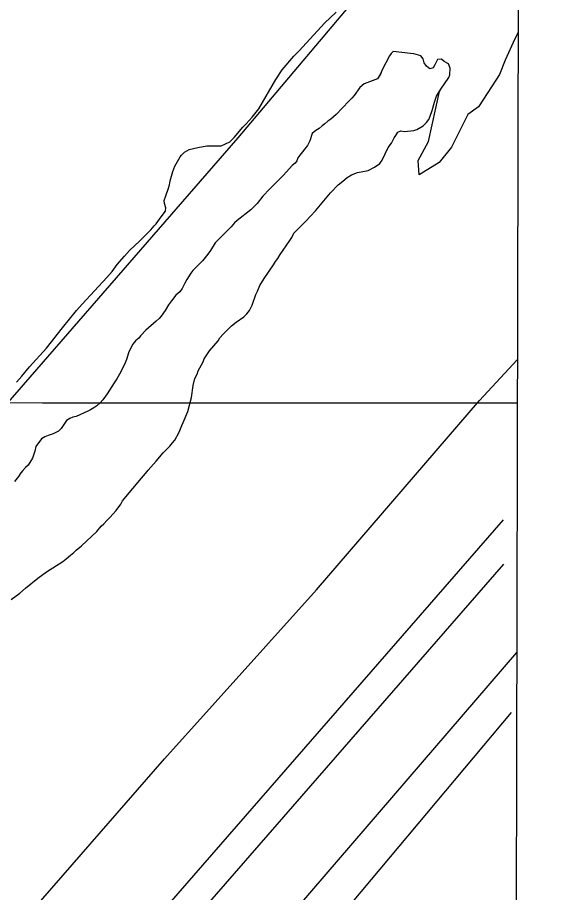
# Model space of a CAD drawing. Extents: x 3161514 to 3199414, y 831166 to 856601.
# Drawn here: x 3196600 to 3197144, y 842103 to 843007 of the extents above; entities that cross this region are included whole.
import ezdxf

# ---------------------------------------------------------------- set-up
doc = ezdxf.new("R2010")
doc.units = 0
for name, color, linetype in [('V-GRID-FRAM', 7, 'Continuous'), ('V-GRID-MAJR', 7, 'Continuous'), ('V-LEVE-TOET', 7, 'Continuous'), ('V-SITE-VEGE', 7, 'Continuous'), ('V-SURV-LINE', 7, 'Continuous'), ('V-TOPO-SHOR', 7, 'Continuous')]:
    doc.layers.add(name, color=color, linetype=linetype)

msp = doc.modelspace()

# ---------------------------------------------------------------- linework, layer by layer
at = {"layer": 'V-GRID-FRAM'}
msp.add_lwpolyline([(3165761.0470000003, 854820.033), (3197144.3310000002, 854733.305), (3197102.006, 836546.107), (3165702.8510000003, 836632.8790000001), (3165761.0470000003, 854820.033)], dxfattribs=at)
at = {"layer": 'V-GRID-MAJR'}
msp.add_spline([(3165722.25, 842695.223), (3170954.554, 842678.861), (3176186.862, 842663.26), (3181419.1720000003, 842648.42), (3186651.484, 842634.341), (3191883.798, 842621.023), (3197116.113, 842608.466), (3197116.114, 842608.466)], degree=3, dxfattribs=at)
at = {"layer": 'V-LEVE-TOET'}
for points in [[(3195452.343, 840783.617), (3195723.365, 841093.005), (3195901.887, 841299.64), (3196038.2800000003, 841457.237), (3196220.669, 841648.8300000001), (3196425.426, 841869.676), (3196607.497, 842075.25), (3196751.558, 842240.7880000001), (3196908.836, 842415.433), (3197077.341, 842610.933), (3197116.217767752, 842652.9524584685)], [(3197115.5138700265, 842350.4851862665), (3196888.7430000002, 842087.192), (3196565.857, 841716), (3196226.985, 841328.6190000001), (3195892.803, 840933.65), (3195548.061, 840518.459), (3195514.305, 840470.277)]]:
    msp.add_lwpolyline(points, dxfattribs=at)
at = {"layer": 'V-SITE-VEGE'}
for p, q in [((3197117.2002215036, 843075.1162130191), (3197117.0047195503, 842991.1083514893)), ((3196916.952, 843000.571), (3196928.929, 843011.983)), ((3196890.914, 842971.9459999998), (3196916.952, 843000.571)), ((3197117.0047195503, 842991.1083514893), (3197113.642, 842984.378)), ((3197113.642, 842984.378), (3197103.752, 842962.611)), ((3196885.259, 842966.558), (3196890.914, 842971.9459999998)), ((3196985.773, 842969.372), (3196984.088, 842966.812)), ((3196988.1040000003, 842971.59), (3196985.773, 842969.372)), ((3197005.919, 842969.212), (3196988.1040000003, 842971.59)), ((3197009.169, 842969.134), (3197005.919, 842969.212)), ((3197016.593, 842967.0040000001), (3197009.169, 842969.134)), ((3196873.223, 842952.5480000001), (3196885.259, 842966.558)), ((3196984.088, 842966.812), (3196976.59, 842952.367)), ((3197019.1210000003, 842964.018), (3197016.593, 842967.0040000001)), ((3197019.9930000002, 842959.773), (3197019.1210000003, 842964.018)), ((3197022.508, 842956.1379999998), (3197019.9930000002, 842959.773)), ((3197033.723, 842963.019), (3197030.991, 842957.559)), ((3197037.96, 842963.5659999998), (3197033.723, 842963.0189999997)), ((3197040.829, 842961.223), (3197037.96, 842963.5659999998)), ((3197045.312, 842958.513), (3197040.829, 842961.2230000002)), ((3197103.752, 842962.611), (3197097.819, 842947.7719999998)), ((3196866.809, 842942.6249999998), (3196873.223, 842952.5480000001)), ((3196976.59, 842952.367), (3196974.863, 842948.181)), ((3197026.0160000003, 842953.453), (3197022.508, 842956.1379999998)), ((3197029.295, 842954.6730000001), (3197026.0160000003, 842953.453)), ((3197030.991, 842957.559), (3197029.295, 842954.6730000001)), ((3197046.836, 842954.252), (3197045.312, 842958.513)), ((3197046.6720000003, 842947.432), (3197046.836, 842954.252)), ((3196849.176, 842912.1729999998), (3196866.809, 842942.6249999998)), ((3196971.816, 842943.057), (3196958.041, 842937.863)), ((3196974.863, 842948.181), (3196971.816, 842943.057)), ((3197037.211, 842932.383), (3197045.628, 842944.532)), ((3197045.628, 842944.532), (3197046.6720000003, 842947.432)), ((3197097.819, 842947.7719999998), (3197085.953, 842928.9729999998)), ((3196953.4, 842934.0750000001), (3196947.682, 842926.087)), ((3196958.041, 842937.863), (3196953.4, 842934.0750000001)), ((3197035.849, 842930.202), (3197037.211, 842932.383)), ((3196945.3370000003, 842923.218), (3196942.011, 842920.0480000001)), ((3196947.682, 842926.087), (3196945.3370000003, 842923.218)), ((3197024.642, 842878.5159999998), (3197035.849, 842930.202)), ((3197085.953, 842928.9729999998), (3197076.063, 842914.133)), ((3196942.011, 842920.0480000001), (3196929.009, 842906.386)), ((3197076.063, 842914.133), (3197065.186, 842906.218)), ((3196842.468, 842903.561), (3196849.176, 842912.1729999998)), ((3196929.009, 842906.386), (3196923.694, 842901.6379999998)), ((3197065.186, 842906.218), (3197057.275, 842890.389)), ((3196832.8000000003, 842893.393), (3196836.126, 842896.561)), ((3196836.126, 842896.561), (3196842.468, 842903.561)), ((3196917.396, 842896.59), (3196914.752, 842894.704)), ((3196920.3910000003, 842899.443), (3196917.396, 842896.59)), ((3196923.694, 842901.6379999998), (3196920.3910000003, 842899.443)), ((3196823.764, 842882.559), (3196832.8000000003, 842893.393)), ((3196904.162, 842886.833), (3196902.024, 842879.084)), ((3196908.137, 842889.987), (3196904.162, 842886.833)), ((3196911.433, 842891.857), (3196908.137, 842889.987)), ((3196914.752, 842894.704), (3196911.433, 842891.857)), ((3197057.275, 842890.389), (3197048.374, 842872.579)), ((3196810.235, 842874.107), (3196819.107, 842878.121)), ((3196819.107, 842878.121), (3196820.762, 842879.383)), ((3196820.762, 842879.383), (3196823.764, 842882.559)), ((3196902.024, 842879.084), (3196899.311, 842874.273)), ((3197013.765, 842858.7289999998), (3197024.642, 842878.5159999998)), ((3196772.376, 842867.545), (3196777.311, 842870.028)), ((3196777.311, 842870.028), (3196786.144, 842872.4159999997)), ((3196786.144, 842872.416), (3196795.61, 842874.1400000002)), ((3196795.61, 842874.14), (3196810.235, 842874.107)), ((3196899.311, 842874.273), (3196891.598, 842864.385)), ((3197048.374, 842872.579), (3197035.519, 842856.75)), ((3196762.273, 842852.839), (3196768.036, 842862.7779999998)), ((3196768.036, 842862.7779999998), (3196769.375, 842864.3690000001)), ((3196769.375, 842864.3690000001), (3196772.376, 842867.545)), ((3196889.578, 842861.508), (3196888.534, 842858.6079999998)), ((3196891.598, 842864.385), (3196889.578, 842861.508)), ((3196760.19, 842847.362), (3196762.273, 842852.839)), ((3196880.971, 842850.557), (3196874.188, 842843.246)), ((3196883.539, 842853.529), (3196880.971, 842850.557)), ((3196886.848, 842856.05), (3196883.539, 842853.529)), ((3196888.534, 842858.6079999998), (3196886.848, 842856.05)), ((3197014.752, 842843.889), (3197013.765, 842858.7289999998)), ((3197035.519, 842856.75), (3197014.752, 842843.889)), ((3196757.681, 842837.6729999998), (3196760.19, 842847.362)), ((3196874.188, 842843.246), (3196864.312, 842833.5159999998)), ((3196755.879, 842830.241), (3196756.94, 842833.792)), ((3196756.94, 842833.792), (3196757.681, 842837.6729999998)), ((3196864.312, 842833.5159999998), (3196860.64, 842829.487)), ((3196753.085, 842822.184), (3196755.879, 842830.241)), ((3196860.64, 842829.487), (3196853.312, 842822.0800000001)), ((3196751.3510000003, 842817.677), (3196753.085, 842822.184)), ((3196751.599, 842814.42), (3196751.3510000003, 842817.677)), ((3196753.112, 842809.833), (3196751.599, 842814.42)), ((3196847.6010000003, 842814.31), (3196840.838, 842807.971)), ((3196853.312, 842822.0800000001), (3196847.6010000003, 842814.31)), ((3196748.338, 842800.523), (3196752.711, 842806.593)), ((3196752.711, 842806.593), (3196753.112, 842809.833)), ((3196840.838, 842807.971), (3196826.813, 842796.8259999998)), ((3196742.97, 842793.502), (3196748.338, 842800.523)), ((3196826.813, 842796.8259999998), (3196824.153, 842794.399)), ((3196726.291, 842775.703), (3196737.617, 842787.131)), ((3196737.617, 842787.131), (3196740.963, 842791.2760000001)), ((3196740.963, 842791.2760000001), (3196742.97, 842793.502)), ((3196820.698, 842790.3640000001), (3196804.052, 842773.8640000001)), ((3196824.153, 842794.399), (3196820.698, 842790.3640000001)), ((3196715.654, 842765.883), (3196726.291, 842775.703)), ((3196804.052, 842773.8640000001), (3196799.415, 842765.741)), ((3196702.952, 842751.237), (3196710.3170000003, 842760.1609999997)), ((3196710.3170000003, 842760.1609999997), (3196715.654, 842765.883)), ((3196796.397, 842761.914), (3196791.037, 842755.219)), ((3196799.415, 842765.741), (3196796.397, 842761.914)), ((3196697.583, 842744.2170000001), (3196702.952, 842751.237)), ((3196791.037, 842755.219), (3196781.043, 842745.059)), ((3196692.2290000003, 842737.846), (3196697.583, 842744.2170000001)), ((3196779.029, 842742.507), (3196774.645, 842735.787)), ((3196781.043, 842745.059), (3196779.029, 842742.507)), ((3196666.5470000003, 842710.511), (3196692.2290000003, 842737.846)), ((3196774.645, 842735.787), (3196772.609, 842732.261)), ((3196769.8710000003, 842726.4769999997), (3196767.518, 842723.282)), ((3196772.609, 842732.261), (3196769.8710000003, 842726.4769999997)), ((3196763.534, 842719.805), (3196758.838, 842713.743)), ((3196767.518, 842723.282), (3196763.534, 842719.805)), ((3196660.862, 842703.824), (3196666.5470000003, 842710.511)), ((3196755.813, 842709.589), (3196752.424, 842703.8200000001)), ((3196758.838, 842713.743), (3196755.813, 842709.589)), ((3196646.4560000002, 842685.9720000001), (3196660.862, 842703.824)), ((3196748.3850000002, 842698.067), (3196746.374, 842695.515)), ((3196752.424, 842703.8200000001), (3196748.3850000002, 842698.067)), ((3196743.065, 842692.9959999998), (3196732.437, 842683.5019999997)), ((3196746.374, 842695.515), (3196743.065, 842692.9959999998)), ((3196629.7, 842664.924), (3196646.4560000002, 842685.9720000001)), ((3196732.437, 842683.5019999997), (3196727.096, 842677.78)), ((3196721.767, 842672.383), (3196719.091, 842669.197)), ((3196725.085, 842675.2279999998), (3196721.767, 842672.3829999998)), ((3196727.096, 842677.78), (3196725.085, 842675.2279999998)), ((3196612.341, 842645.8409999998), (3196629.7, 842664.924)), ((3196714.999, 842661.17), (3196712.535, 842653.429)), ((3196719.091, 842669.197), (3196714.999, 842661.17)), ((3196712.535, 842653.429), (3196711.151, 842649.886)), ((3196604.302, 842635.96), (3196612.341, 842645.8409999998)), ((3196709.432, 842646.03), (3196705.34, 842638.001)), ((3196711.151, 842649.886), (3196709.432, 842646.03)), ((3196598.957, 842629.912), (3196604.302, 842635.96)), ((3196705.34, 842638.001), (3196702.625, 842633.1929999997)), ((3196699.6, 842629.0389999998), (3196692.508, 842617.835)), ((3196702.625, 842633.1929999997), (3196699.6, 842629.0389999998)), ((3196692.508, 842617.835), (3196688.133, 842611.764)), ((3196685.133, 842608.584), (3196681.807, 842605.4180000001)), ((3196688.133, 842611.764), (3196685.133, 842608.584)), ((3196672.5700000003, 842599.79), (3196660.417, 842594.557)), ((3196675.208, 842601.35), (3196672.5700000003, 842599.79)), ((3196678.829, 842603.214), (3196675.208, 842601.35)), ((3196681.807, 842605.4180000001), (3196678.829, 842603.214)), ((3196650.5670000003, 842590.2439999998), (3196644.84, 842581.931)), ((3196653.8680000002, 842592.4400000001), (3196650.5670000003, 842590.2440000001)), ((3196657.149, 842593.66), (3196653.8680000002, 842592.4400000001)), ((3196660.417, 842594.557), (3196657.149, 842593.66)), ((3196642.178, 842579.3960000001), (3196636.5870000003, 842576.6039999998)), ((3196644.84, 842581.931), (3196642.178, 842579.3960000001)), ((3196624.762, 842571.3639999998), (3196618.718, 842563.385)), ((3196628.055, 842573.235), (3196624.762, 842571.3639999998)), ((3196631.668, 842574.774), (3196628.055, 842573.235)), ((3196636.5870000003, 842576.6039999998), (3196631.668, 842574.7739999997)), ((3196618.718, 842563.385), (3196617.629, 842558.535)), ((3196617.629, 842558.535), (3196615.507, 842551.4369999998)), ((3196610.778, 842544.0739999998), (3196608.1180000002, 842541.539)), ((3196615.507, 842551.4369999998), (3196610.778, 842544.0739999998)), ((3196603.438, 842536.126), (3196600.747, 842532.292)), ((3196605.449, 842538.6780000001), (3196603.438, 842536.126)), ((3196608.1180000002, 842541.539), (3196605.449, 842538.6780000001)), ((3196600.747, 842532.292), (3196596.725, 842527.186))]:
    msp.add_line(p, q, dxfattribs=at)
at = {"layer": 'V-SURV-LINE'}
for points in [[(3195938.009377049, 841151.3035031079), (3197102.006, 842487.6250107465)], [(3197102.006, 842441.9499806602), (3195960.623531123, 841131.5905590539)]]:
    msp.add_lwpolyline(points, dxfattribs=at)
at = {"layer": 'V-TOPO-SHOR'}
for points in [[(3193844.5861546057, 839659.8735767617), (3194672.3218129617, 840514.1675984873), (3194902.494295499, 840748.7664749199), (3195066.270869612, 840885.9846856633), (3195345.133684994, 841235.6698033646), (3195659.407651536, 841576.5021332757), (3196354.351493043, 842337.8418832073), (3196827.975639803, 842882.2883322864), (3196947.4882749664, 843023.9329369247), (3197022.736971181, 843094.755239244), (3197124.5440307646, 843196.5622988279)], [(3196976.6210000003, 842859.089), (3196982.787, 842872.2660000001), (3196986.146, 842876.737), (3196988.878, 842882.1950000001), (3196990.889, 842884.747), (3196992.916, 842887.948), (3196995.878, 842889.502), (3196999.761, 842888.759), (3197009.21, 842889.832), (3197012.483, 842890.729), (3197019.073, 842894.468), (3197022.4080000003, 842897.964), (3197024.759, 842901.157), (3197026.143, 842904.698), (3197028.234, 842910.498), (3197030.718, 842919.214), (3197032.816, 842925.34), (3197037.211, 842932.383), (3197045.628, 842944.532), (3197046.6720000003, 842947.432), (3197046.836, 842954.252), (3197045.315, 842958.513), (3197040.829, 842961.223), (3197037.96, 842963.566), (3197033.723, 842963.019), (3197030.991, 842957.559), (3197029.295, 842954.6730000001), (3197026.0160000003, 842953.453), (3197022.508, 842956.138), (3197019.9930000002, 842959.773), (3197019.1210000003, 842964.018), (3197016.593, 842967.0040000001), (3197009.169, 842969.134), (3197005.921, 842969.212), (3196988.1040000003, 842971.5920000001), (3196985.773, 842969.372), (3196984.088, 842966.812), (3196976.59, 842952.367), (3196974.863, 842948.183), (3196971.816, 842943.057), (3196958.041, 842937.863), (3196953.4, 842934.0750000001), (3196947.682, 842926.087), (3196945.3370000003, 842923.218), (3196942.011, 842920.0480000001), (3196929.009, 842906.386), (3196923.694, 842901.638), (3196920.3910000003, 842899.443), (3196917.396, 842896.59), (3196914.752, 842894.704), (3196911.433, 842891.857), (3196908.137, 842889.987), (3196904.162, 842886.833), (3196902.026, 842879.084), (3196899.311, 842874.273), (3196891.598, 842864.385), (3196889.578, 842861.508), (3196888.534, 842858.608), (3196886.846, 842856.05), (3196883.537, 842853.529), (3196880.973, 842850.557), (3196874.188, 842843.246), (3196864.312, 842833.5160000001), (3196860.64, 842829.487), (3196853.312, 842822.0800000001), (3196847.6010000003, 842814.31), (3196840.838, 842807.971), (3196826.813, 842796.826), (3196824.153, 842794.397), (3196820.698, 842790.3640000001), (3196804.052, 842773.8640000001), (3196799.415, 842765.741), (3196796.397, 842761.914), (3196791.037, 842755.219), (3196781.043, 842745.059), (3196779.029, 842742.507), (3196774.645, 842735.787), (3196772.609, 842732.261), (3196769.8710000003, 842726.4770000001), (3196767.518, 842723.282), (3196763.534, 842719.805), (3196758.838, 842713.743), (3196755.813, 842709.589), (3196752.424, 842703.8200000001), (3196748.3850000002, 842698.067), (3196746.374, 842695.515), (3196743.065, 842692.996), (3196732.435, 842683.502), (3196727.096, 842677.78), (3196725.085, 842675.228), (3196721.767, 842672.383), (3196719.091, 842669.197), (3196714.999, 842661.17), (3196712.535, 842653.429), (3196711.151, 842649.888), (3196709.432, 842646.03), (3196705.34, 842638.001), (3196702.625, 842633.193), (3196699.6, 842629.039), (3196692.506, 842617.835), (3196688.133, 842611.764)], [(3196593.253, 842405.502), (3196602.181, 842411.7880000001), (3196608.161, 842417.17), (3196620.754, 842427.2660000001), (3196629.687, 842433.875), (3196646.52, 842444.5210000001), (3196650.161, 842447.359), (3196654.478, 842451.154), (3196658.122, 842453.993), (3196660.45, 842456.213), (3196666.088, 842460.952), (3196681.715, 842475.525), (3196686.396, 842480.938), (3196689.057, 842483.474), (3196692.065, 842486.978), (3196695.3910000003, 842490.1460000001), (3196701.736, 842497.144), (3196706.446, 842503.855), (3196708.482, 842507.382), (3196718.863, 842520.133), (3196727.893, 842530.6410000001), (3196732.233, 842535.4130000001), (3196734.916, 842538.921), (3196743.2630000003, 842548.145), (3196750.296, 842556.753), (3196754.619, 842560.8740000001), (3196757.288, 842563.735), (3196759.973, 842567.245), (3196762.31, 842569.789), (3196766.735, 842578.132), (3196769.504, 842585.216), (3196770.874, 842588.108), (3196775.704, 842599.692), (3196779.619, 842613.899), (3196781.225, 842626.535), (3196783.021, 842633.6410000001), (3196785.403, 842638.135), (3196786.464, 842641.684), (3196791.563, 842650.988), (3196792.608, 842653.888), (3196798.332, 842662.199), (3196807.036, 842672.715), (3196809.055, 842675.59), (3196812.398, 842679.412), (3196821.052, 842687.979), (3196825.693, 842691.768), (3196833.629, 842697.426), (3196836.623, 842700.279), (3196839.634, 842703.7810000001), (3196842.366, 842709.241), (3196846.21, 842720.524), (3196847.914, 842723.733), (3196850.3370000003, 842729.85), (3196854.73, 842736.893), (3196864.495, 842750.959), (3196866.528, 842754.486), (3196868.879, 842757.6780000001), (3196871.255, 842761.846), (3196881.352, 842776.229), (3196883.379, 842779.43), (3196885.429, 842783.606), (3196889.769, 842788.378), (3196897.42, 842795.669), (3196907.7630000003, 842806.796), (3196923.157, 842825.275), (3196931.163, 842833.858), (3196935.806, 842837.647), (3196940.438, 842841.11), (3196945.057, 842843.924), (3196950.965, 842846.381), (3196962.063, 842848.388), (3196968.646, 842851.806), (3196974.269, 842855.8960000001), (3196976.6210000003, 842859.089)], [(3196688.133, 842611.764), (3196685.133, 842608.586), (3196681.807, 842605.4180000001), (3196678.829, 842603.214), (3196675.208, 842601.35), (3196672.5700000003, 842599.79), (3196660.42, 842594.557), (3196657.149, 842593.66), (3196653.8680000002, 842592.4400000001), (3196650.5670000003, 842590.2440000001), (3196644.84, 842581.931), (3196642.178, 842579.3960000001), (3196636.5870000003, 842576.604), (3196631.668, 842574.774), (3196628.055, 842573.235), (3196624.762, 842571.3640000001), (3196618.718, 842563.385), (3196617.627, 842558.535), (3196615.507, 842551.437), (3196610.778, 842544.074), (3196608.1180000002, 842541.539), (3196605.449, 842538.6780000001), (3196603.438, 842536.126), (3196600.747, 842532.292), (3196596.723, 842527.186)], [(3194578.2546712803, 839388.8763391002), (3194737.3787197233, 839548.0003875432), (3195009.657647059, 839855.6402145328), (3195278.4004844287, 840156.2078615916), (3195865.391418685, 840845.7454048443), (3196286.1861245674, 841330.189730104), (3196926.2184083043, 842069.2325328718), (3197110.095086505, 842288.4701107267)]]:
    msp.add_lwpolyline(points, dxfattribs=at)

doc.saveas('drawing.dxf')
